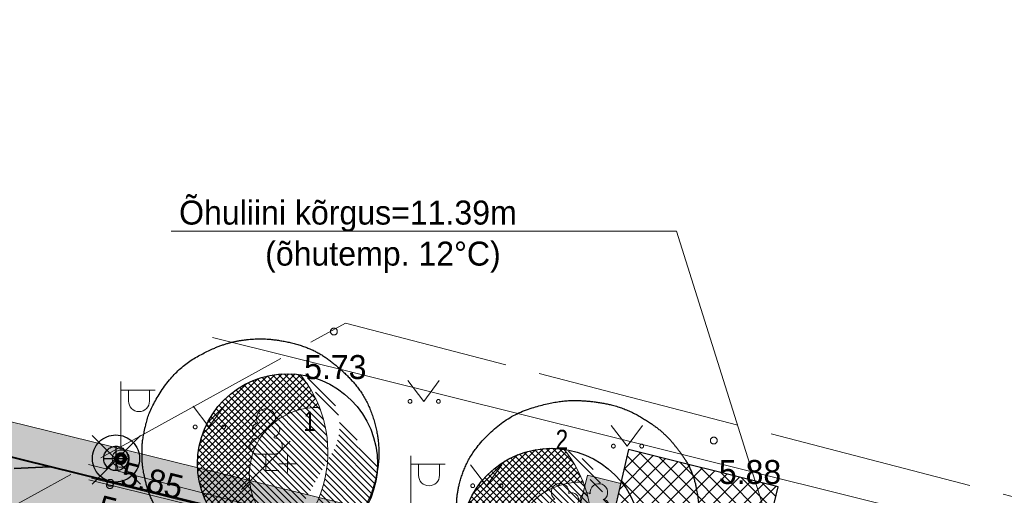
# Model space of a CAD drawing. Header units: metres. Extents: x 538891 to 1080079, y 6588829 to 13178720.
# Tile 548 of 656: x 539913 to 539942, y 6589326 to 6589340. Entities that reach past the tile are written whole.
import ezdxf

# ---------------------------------------------------------------- set-up
doc = ezdxf.new("R2010")
doc.units = ezdxf.units.M
doc.header["$LTSCALE"] = 0.4
doc.linetypes.add('TOOPIIR', pattern=[17.5, 15, -2.5])
for name, color, linetype in [('DENDRO', 7, 'Continuous'), ('GEO', 7, 'Continuous'), ('KOLDE PST', 7, 'Continuous')]:
    doc.layers.add(name, color=color, linetype=linetype)
doc.styles.add('Arial Narrow', font='ARIALN.TTF')
doc.styles.add('HK Explorer Book', font='txt')
doc.linetypes.add('-SK-', pattern='A,25,-0.25,-5.975415,["SK",HK Explorer Book,S=3.5,R=0,X=-5.975415,Y=-1.75],-1.274585,25,-7.5', length=65)
doc.linetypes.add('MP_KBL', pattern='A,0,[1,MP_KBL.shx,S=1,R=0,X=0,Y=-0.5],-18.999', length=18.999)

# ---------------------------------------------------------------- blocks, each defined once
blk = doc.blocks.new('#9_019061_PP_TL (2D)')
at = {"linetype": 'Continuous', "lineweight": 0, "true_color": 0xffdf7f}
blk.add_hatch(color=41, dxfattribs=at).paths.add_polyline_path([(540078.003, 6589286.742), (539977.647, 6589311.778), (539969.908, 6589313.555), (539852.414, 6589342.431), (539846.47, 6589343.924), (539792.574, 6589357.385), (539787.216, 6589358.722), (539640.499, 6589395.8), (539628.265, 6589398.679), (539563.853, 6589414.964), (539555.977, 6589416.819), (539478.729, 6589436.237), (539478.412, 6589434.976), (539555.642, 6589415.563), (539563.534, 6589413.704), (539630.826, 6589396.691), (539632.563, 6589396.291), (539640.055, 6589394.571), (539786.85, 6589357.474), (539792.259, 6589356.124), (539846.155, 6589342.663), (539852.104, 6589341.168), (539969.597, 6589312.292), (539977.344, 6589310.514), (540019.725, 6589299.941), (540032.932, 6589296.647), (540077.689, 6589285.481), (540077.696, 6589285.479)])
at = {"color": 5, "linetype": 'Continuous', "lineweight": 40, "true_color": 0x0000ff}
blk.add_line((539875.665, 6589336.716), (539930.209, 6589323.311), dxfattribs=at)
at = {"color": 41, "linetype": 'Continuous', "lineweight": 9, "true_color": 0xffdf7f, "flags": 128}
blk.add_lwpolyline([(539640.055, 6589394.571), (539786.85, 6589357.474), (539792.259, 6589356.124), (539846.155, 6589342.663), (539852.104, 6589341.168), (539969.597, 6589312.292), (539977.344, 6589310.514), (540019.725, 6589299.941), (540032.932, 6589296.647), (540077.689, 6589285.481), (540077.696, 6589285.479), (540078.003, 6589286.742), (539977.647, 6589311.778), (539969.908, 6589313.555), (539852.414, 6589342.431), (539846.47, 6589343.924), (539792.574, 6589357.385), (539787.216, 6589358.722), (539640.499, 6589395.8)], dxfattribs=at)
at = {"color": 5, "linetype": 'Continuous', "lineweight": 35, "true_color": 0x0000ff, "flags": 128}
blk.add_lwpolyline([(539914.413, 6589327.193), (539914.381, 6589327.192), (539914.374, 6589327.192), (539914.363, 6589327.191), (539913.332, 6589327.141)], dxfattribs=at)
blk = doc.blocks.new('KOLDE PST TL')
at = {"color": 7}
blk.add_blockref('#9_019061_PP_TL (2D)', (0, 0), dxfattribs=at)
blk = doc.blocks.new('#13_Kolde pst HP -xref$0$likvideeritav')
at = {"color": 1, "linetype": 'Continuous', "lineweight": 25, "true_color": 0xff0000}
for p, q in [((0.707, -0.707), (-0.707, 0.707)), ((0.707, 0.707), (-0.707, -0.707))]:
    blk.add_line(p, q, dxfattribs=at)
blk = doc.blocks.new('#13_Kolde pst HP -xref$0$puu 26')
at = {"linetype": 'Continuous', "lineweight": 5, "true_color": 0x5ec967}
h = blk.add_hatch(dxfattribs=at)
h.set_pattern_fill('#13_ANSI31', color=93, style=0, pattern_type=2)
h.set_pattern_definition([(135, (-218818.79068, -2639434.54431), (-0.0942926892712, -0.0942926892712), [])])
edge = h.paths.add_edge_path()
edge.add_arc((547044.584, 6598586.707), 3.57, -55.6186, 39.1739, ccw=False)
edge.add_line((547046.6, 6598583.76), (547048.295, 6598586.71))
edge.add_arc((547046.977, 6598587.468), 1.521, 330.115, 450)
edge.add_arc((547046.977, 6598586.361), 2.628, 90, 180)
edge.add_arc((547046.977, 6598586.361), 2.628, 180, 270)
edge.add_arc((547046.977, 6598586.361), 2.628, 270, 360)
edge.add_line((547049.605, 6598586.361), (547047.351, 6598588.962))
at = {"linetype": 'Continuous', "lineweight": 5, "true_color": 0x00cc66}
h = blk.add_hatch(dxfattribs=at)
h.set_pattern_fill('#13_ANSI31_1', color=112, style=0, pattern_type=2)
h.set_pattern_definition([(45, (-218818.79068, -2639434.54431), (-0.0942926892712, 0.0942926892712), [])])
edge = h.paths.add_edge_path()
edge.add_arc((547044.584, 6598586.707), 3.57, 21.2491, 39.1739)
edge.add_arc((547046.977, 6598586.361), 2.628, 81.8007, 180)
edge.add_arc((547046.977, 6598586.361), 2.628, 180, 261.7546)
edge.add_arc((547044.584, 6598586.707), 3.57, 304.3814, 315.4139)
edge.add_arc((547047.826, 6598586.037), 1.965, 168.3315, 249.1605, ccw=False)
edge.add_arc((547047.826, 6598586.037), 1.965, 87.5025, 168.3315, ccw=False)
at = {"color": 114, "linetype": 'Continuous', "lineweight": 5, "true_color": 0x00994c}
for p, q in [((547046.977, 6598586.107), (547046.977, 6598586.615)), ((547046.723, 6598586.361), (547047.231, 6598586.361))]:
    blk.add_line(p, q, dxfattribs=at)
at = {"color": 13, "linetype": 'Continuous', "lineweight": 30, "true_color": 0xd8524f, "flags": 128}
blk.add_lwpolyline([(547049.605, 6598586.361), (547049.592, 6598586.103), (547049.554, 6598585.848), (547049.491, 6598585.598), (547049.405, 6598585.355), (547049.294, 6598585.122), (547049.162, 6598584.901), (547049.008, 6598584.694), (547048.835, 6598584.503), (547048.644, 6598584.329), (547048.437, 6598584.176), (547048.215, 6598584.043), (547047.982, 6598583.933), (547047.74, 6598583.846), (547047.489, 6598583.783), (547047.234, 6598583.746), (547046.977, 6598583.733), (547046.719, 6598583.746), (547046.464, 6598583.783), (547046.214, 6598583.846), (547045.971, 6598583.933), (547045.738, 6598584.043), (547045.517, 6598584.176), (547045.31, 6598584.329), (547045.118, 6598584.503), (547044.945, 6598584.694), (547044.792, 6598584.901), (547044.659, 6598585.122), (547044.549, 6598585.355), (547044.462, 6598585.598), (547044.399, 6598585.848), (547044.361, 6598586.103), (547044.349, 6598586.361), (547044.361, 6598586.618), (547044.399, 6598586.873), (547044.462, 6598587.124), (547044.549, 6598587.366), (547044.659, 6598587.6), (547044.792, 6598587.821), (547044.945, 6598588.028), (547045.118, 6598588.219), (547045.31, 6598588.392), (547045.517, 6598588.546), (547045.738, 6598588.678), (547045.971, 6598588.789), (547046.214, 6598588.876), (547046.464, 6598588.938), (547046.719, 6598588.976), (547046.977, 6598588.989), (547047.234, 6598588.976), (547047.489, 6598588.938), (547047.74, 6598588.876), (547047.982, 6598588.789), (547048.215, 6598588.678), (547048.437, 6598588.546), (547048.644, 6598588.392), (547048.835, 6598588.219), (547049.008, 6598588.028), (547049.162, 6598587.821), (547049.294, 6598587.6), (547049.405, 6598587.366), (547049.491, 6598587.124), (547049.554, 6598586.873), (547049.592, 6598586.618)], close=True, dxfattribs=at)
at = {"color": 112, "linetype": 'Continuous', "lineweight": 5, "true_color": 0x00cc66, "flags": 128}
for points in [[(547046.6, 6598583.76, 0.209805), (547048.117, 6598586.196, 0.209805), (547047.351, 6598588.962)], [(547047.911, 6598588.001, 0.368072), (547045.901, 6598586.435, 0.368072), (547047.126, 6598584.2)]]:
    blk.add_lwpolyline(points, format="xyb", dxfattribs=at)
blk = doc.blocks.new('#13_KOLDE TAIM (2D)')
at = {"linetype": 'Continuous', "lineweight": 0, "true_color": 0xc4f877}
blk.add_hatch(color=71, dxfattribs=at).paths.add_polyline_path([(539876.504, 6589340.13), (539877.475, 6589339.891), (539876.875, 6589337.449), (539929.477, 6589324.521), (539930.073, 6589326.949), (539931.048, 6589326.709), (539930.824, 6589325.734), (539930.806, 6589325.739), (539930.209, 6589323.311), (539875.665, 6589336.716), (539876.265, 6589339.158)])
at = {"linetype": 'Continuous', "lineweight": 5, "true_color": 0xcc9900}
h = blk.add_hatch(dxfattribs=at)
h.set_pattern_fill('#13_ANSI37', color=42, style=0, pattern_type=2)
h.set_pattern_definition([(45, (0, 0), (-0.224506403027, 0.224506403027), []), (135, (0, 0), (-0.224506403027, -0.224506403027), [])])
h.paths.add_polyline_path([(539935.176, 6589324.667), (539935.642, 6589326.612), (539931.276, 6589327.701), (539930.828, 6589325.751)])
at = {"color": 71, "linetype": 'Continuous', "lineweight": 5, "true_color": 0xc4f877, "flags": 128}
blk.add_lwpolyline([(539876.504, 6589340.13), (539877.475, 6589339.891), (539876.875, 6589337.449), (539929.477, 6589324.521), (539930.073, 6589326.949), (539931.048, 6589326.709), (539930.824, 6589325.734), (539930.806, 6589325.739), (539930.209, 6589323.311), (539875.665, 6589336.716), (539876.265, 6589339.158)], close=True, dxfattribs=at)
at = {"color": 42, "linetype": 'Continuous', "lineweight": 25, "true_color": 0xcc9900, "flags": 128}
blk.add_lwpolyline([(539935.176, 6589324.667), (539935.642, 6589326.612), (539931.276, 6589327.701), (539930.828, 6589325.751)], close=True, dxfattribs=at)
at = {"color": 92, "true_color": 0x00cc00}
for p in [(-7125.659, -9259.078), (-7117.961, -9261.256)]:
    blk.add_blockref('#13_Kolde pst HP -xref$0$puu 26', p, dxfattribs=at)
at = {"color": 1, "true_color": 0xff0000}
for p in [(539916.317, 6589327.396), (539920.685, 6589327.235)]:
    blk.add_blockref('#13_Kolde pst HP -xref$0$likvideeritav', p, dxfattribs=at)
blk = doc.blocks.new('Kolde pst Taim')
at = {"color": 13, "true_color": 0xff4646}
blk.add_blockref('#13_KOLDE TAIM (2D)', (0, 0), dxfattribs=at)
blk = doc.blocks.new('#15_Kolde pst ELV-3 (2D)')
at = {"color": 1, "linetype": 'Continuous', "lineweight": 25, "true_color": 0xff0000}
for p, q in [((539916.306, 6589327.793), (539916.306, 6589327.081)), ((539915.95, 6589327.437), (539916.662, 6589327.437))]:
    blk.add_line(p, q, dxfattribs=at)
at = {"color": 1, "linetype": 'Continuous', "lineweight": 25, "true_color": 0xff0000, "flags": 128}
for points in [[(539916.994, 6589327.437), (539916.991, 6589327.369), (539916.981, 6589327.303), (539916.964, 6589327.237), (539916.942, 6589327.174), (539916.913, 6589327.113), (539916.878, 6589327.055), (539916.838, 6589327), (539916.793, 6589326.95), (539916.743, 6589326.905), (539916.688, 6589326.865), (539916.63, 6589326.83), (539916.569, 6589326.801), (539916.506, 6589326.779), (539916.44, 6589326.762), (539916.374, 6589326.752), (539916.306, 6589326.749), (539916.239, 6589326.752), (539916.172, 6589326.762), (539916.107, 6589326.779), (539916.043, 6589326.801), (539915.982, 6589326.83), (539915.924, 6589326.865), (539915.87, 6589326.905), (539915.82, 6589326.95), (539915.775, 6589327), (539915.734, 6589327.055), (539915.7, 6589327.113), (539915.671, 6589327.174), (539915.648, 6589327.237), (539915.632, 6589327.303), (539915.622, 6589327.369), (539915.619, 6589327.437), (539915.622, 6589327.504), (539915.632, 6589327.571), (539915.648, 6589327.636), (539915.671, 6589327.7), (539915.7, 6589327.761), (539915.734, 6589327.819), (539915.775, 6589327.873), (539915.82, 6589327.923), (539915.87, 6589327.968), (539915.924, 6589328.009), (539915.982, 6589328.043), (539916.043, 6589328.072), (539916.107, 6589328.095), (539916.172, 6589328.111), (539916.239, 6589328.121), (539916.306, 6589328.124), (539916.374, 6589328.121), (539916.44, 6589328.111), (539916.506, 6589328.095), (539916.569, 6589328.072), (539916.63, 6589328.043), (539916.688, 6589328.009), (539916.743, 6589327.968), (539916.793, 6589327.923), (539916.838, 6589327.873), (539916.878, 6589327.819), (539916.913, 6589327.761), (539916.942, 6589327.7), (539916.964, 6589327.636), (539916.981, 6589327.571), (539916.991, 6589327.504)], [(539916.994, 6589327.437), (539916.991, 6589327.369), (539916.981, 6589327.303), (539916.964, 6589327.237), (539916.942, 6589327.174), (539916.913, 6589327.113), (539916.878, 6589327.055), (539916.838, 6589327), (539916.793, 6589326.95), (539916.743, 6589326.905), (539916.688, 6589326.865), (539916.63, 6589326.83), (539916.569, 6589326.801), (539916.506, 6589326.779), (539916.44, 6589326.762), (539916.374, 6589326.752), (539916.306, 6589326.749), (539916.239, 6589326.752), (539916.172, 6589326.762), (539916.107, 6589326.779), (539916.043, 6589326.801), (539915.982, 6589326.83), (539915.924, 6589326.865), (539915.87, 6589326.905), (539915.82, 6589326.95), (539915.775, 6589327), (539915.734, 6589327.055), (539915.7, 6589327.113), (539915.671, 6589327.174), (539915.648, 6589327.237), (539915.632, 6589327.303), (539915.622, 6589327.369), (539915.619, 6589327.437), (539915.622, 6589327.504), (539915.632, 6589327.571), (539915.648, 6589327.636), (539915.671, 6589327.7), (539915.7, 6589327.761), (539915.734, 6589327.819), (539915.775, 6589327.873), (539915.82, 6589327.923), (539915.87, 6589327.968), (539915.924, 6589328.009), (539915.982, 6589328.043), (539916.043, 6589328.072), (539916.107, 6589328.095), (539916.172, 6589328.111), (539916.239, 6589328.121), (539916.306, 6589328.124), (539916.374, 6589328.121), (539916.44, 6589328.111), (539916.506, 6589328.095), (539916.569, 6589328.072), (539916.63, 6589328.043), (539916.688, 6589328.009), (539916.743, 6589327.968), (539916.793, 6589327.923), (539916.838, 6589327.873), (539916.878, 6589327.819), (539916.913, 6589327.761), (539916.942, 6589327.7), (539916.964, 6589327.636), (539916.981, 6589327.571), (539916.991, 6589327.504)], [(539916.662, 6589327.437), (539916.66, 6589327.402), (539916.655, 6589327.367), (539916.647, 6589327.333), (539916.635, 6589327.301), (539916.62, 6589327.269), (539916.602, 6589327.239), (539916.581, 6589327.211), (539916.558, 6589327.185), (539916.532, 6589327.162), (539916.504, 6589327.141), (539916.474, 6589327.123), (539916.442, 6589327.108), (539916.41, 6589327.096), (539916.376, 6589327.088), (539916.341, 6589327.083), (539916.306, 6589327.081), (539916.271, 6589327.083), (539916.237, 6589327.088), (539916.203, 6589327.096), (539916.17, 6589327.108), (539916.139, 6589327.123), (539916.109, 6589327.141), (539916.08, 6589327.162), (539916.055, 6589327.185), (539916.031, 6589327.211), (539916.01, 6589327.239), (539915.992, 6589327.269), (539915.977, 6589327.301), (539915.966, 6589327.333), (539915.957, 6589327.367), (539915.952, 6589327.402), (539915.95, 6589327.437), (539915.952, 6589327.472), (539915.957, 6589327.506), (539915.966, 6589327.54), (539915.977, 6589327.573), (539915.992, 6589327.605), (539916.01, 6589327.634), (539916.031, 6589327.663), (539916.055, 6589327.688), (539916.08, 6589327.712), (539916.109, 6589327.733), (539916.139, 6589327.751), (539916.17, 6589327.766), (539916.203, 6589327.777), (539916.237, 6589327.786), (539916.271, 6589327.791), (539916.306, 6589327.793), (539916.341, 6589327.791), (539916.376, 6589327.786), (539916.41, 6589327.777), (539916.442, 6589327.766), (539916.474, 6589327.751), (539916.504, 6589327.733), (539916.532, 6589327.712), (539916.558, 6589327.688), (539916.581, 6589327.663), (539916.602, 6589327.634), (539916.62, 6589327.605), (539916.635, 6589327.573), (539916.647, 6589327.54), (539916.655, 6589327.506), (539916.66, 6589327.472)], [(539916.662, 6589327.437), (539916.66, 6589327.402), (539916.655, 6589327.367), (539916.647, 6589327.333), (539916.635, 6589327.301), (539916.62, 6589327.269), (539916.602, 6589327.239), (539916.581, 6589327.211), (539916.558, 6589327.185), (539916.532, 6589327.162), (539916.504, 6589327.141), (539916.474, 6589327.123), (539916.442, 6589327.108), (539916.41, 6589327.096), (539916.376, 6589327.088), (539916.341, 6589327.083), (539916.306, 6589327.081), (539916.271, 6589327.083), (539916.237, 6589327.088), (539916.203, 6589327.096), (539916.17, 6589327.108), (539916.139, 6589327.123), (539916.109, 6589327.141), (539916.08, 6589327.162), (539916.055, 6589327.185), (539916.031, 6589327.211), (539916.01, 6589327.239), (539915.992, 6589327.269), (539915.977, 6589327.301), (539915.966, 6589327.333), (539915.957, 6589327.367), (539915.952, 6589327.402), (539915.95, 6589327.437), (539915.952, 6589327.472), (539915.957, 6589327.506), (539915.966, 6589327.54), (539915.977, 6589327.573), (539915.992, 6589327.605), (539916.01, 6589327.634), (539916.031, 6589327.663), (539916.055, 6589327.688), (539916.08, 6589327.712), (539916.109, 6589327.733), (539916.139, 6589327.751), (539916.17, 6589327.766), (539916.203, 6589327.777), (539916.237, 6589327.786), (539916.271, 6589327.791), (539916.306, 6589327.793), (539916.341, 6589327.791), (539916.376, 6589327.786), (539916.41, 6589327.777), (539916.442, 6589327.766), (539916.474, 6589327.751), (539916.504, 6589327.733), (539916.532, 6589327.712), (539916.558, 6589327.688), (539916.581, 6589327.663), (539916.602, 6589327.634), (539916.62, 6589327.605), (539916.635, 6589327.573), (539916.647, 6589327.54), (539916.655, 6589327.506), (539916.66, 6589327.472)]]:
    blk.add_lwpolyline(points, close=True, dxfattribs=at)
blk = doc.blocks.new('Kolde pst EL')
at = {"color": 13, "true_color": 0xff4646}
blk.add_blockref('#15_Kolde pst ELV-3 (2D)', (0, 0), dxfattribs=at)
blk = doc.blocks.new('VAPOST')
at = {"color": 7, "linetype": 'Continuous', "lineweight": 9}
for p, q in [((0, 0.5), (0, 4.5)), ((0, 4), (2, 4)), ((0.453, 3.358), (0.453, 4)), ((1.679, 3.358), (1.679, 4))]:
    blk.add_line(p, q, dxfattribs=at)
blk.add_arc((1.066, 3.358), 0.613, 180, 0, dxfattribs=at)
blk = doc.blocks.new('MEPOST')
at = {"color": 7, "linetype": 'Continuous', "lineweight": 9, "flags": 128}
blk.add_lwpolyline([(0.5, 0), (0.498, -0.049), (0.49, -0.098), (0.478, -0.145), (0.462, -0.191), (0.441, -0.236), (0.416, -0.278), (0.387, -0.317), (0.354, -0.354), (0.317, -0.387), (0.278, -0.416), (0.236, -0.441), (0.191, -0.462), (0.145, -0.478), (0.098, -0.49), (0.049, -0.498), (0, -0.5), (-0.049, -0.498), (-0.098, -0.49), (-0.145, -0.478), (-0.191, -0.462), (-0.236, -0.441), (-0.278, -0.416), (-0.317, -0.387), (-0.354, -0.354), (-0.387, -0.317), (-0.416, -0.278), (-0.441, -0.236), (-0.462, -0.191), (-0.478, -0.145), (-0.49, -0.098), (-0.498, -0.049), (-0.5, 0), (-0.498, 0.049), (-0.49, 0.098), (-0.478, 0.145), (-0.462, 0.191), (-0.441, 0.236), (-0.416, 0.278), (-0.387, 0.317), (-0.354, 0.354), (-0.317, 0.387), (-0.278, 0.416), (-0.236, 0.441), (-0.191, 0.462), (-0.145, 0.478), (-0.098, 0.49), (-0.049, 0.498), (0, 0.5), (0.049, 0.498), (0.098, 0.49), (0.145, 0.478), (0.191, 0.462), (0.236, 0.441), (0.278, 0.416), (0.317, 0.387), (0.354, 0.354), (0.387, 0.317), (0.416, 0.278), (0.441, 0.236), (0.462, 0.191), (0.478, 0.145), (0.49, 0.098), (0.498, 0.049)], close=True, dxfattribs=at)
at = {"color": 252, "linetype": 'Continuous', "lineweight": 120, "true_color": 0x888888, "flags": 128}
blk.add_lwpolyline([(-0.25, 0, 0.414214), (0, -0.25, 0.414214), (0.25, 0, 0.414214), (0, 0.25, 0.414214)], format="xyb", close=True, dxfattribs=at)
blk = doc.blocks.new('LEHTP1')
at = {"color": 252, "linetype": 'Continuous', "lineweight": 9, "true_color": 0x888888}
for p, q in [((-0.48, 1.96), (-0.48, 1.9)), ((0.48, 1.96), (0.48, 1.9)), ((0.48, 0.95), (-0.48, 0.95)), ((0, 0), (0, 0.95)), ((0.76, 0), (0, 0))]:
    blk.add_line(p, q, dxfattribs=at)
for centre, radius, start, end in [((0, 3.04), 0.554, 332.5799, 207.4201), ((-0.38, 2.375), 0.425, 105.2441, 257.07903), ((0.38, 2.375), 0.425, 282.92097, 74.7559), ((-0.475, 1.425), 0.475, 90.00001, 270), ((0.475, 1.425), 0.475, 270, 89.99999)]:
    blk.add_arc(centre, radius, start, end, dxfattribs=at)
blk = doc.blocks.new('LEHTP2')
at = {"color": 252, "linetype": 'Continuous', "lineweight": 9, "true_color": 0x888888}
for p, q in [((-0.17, 1.98), (-0.2, 2.05)), ((0.2, 1.97), (0.23, 2.05)), ((-1.23, 1.56), (-1.26, 1.64)), ((1.25, 1.54), (1.28, 1.62)), ((-0.88, 0.67), (0.01, 1.02)), ((0, 0), (-0.35, 0.88)), ((0, 0), (0.36, 0.88)), ((0.01, 1.02), (0.89, 0.66)), ((0.76, 0), (0, 0))]:
    blk.add_line(p, q, dxfattribs=at)
at = {"color": 252, "linetype": 'Continuous', "lineweight": 9, "true_color": 0x888888, "flags": 128}
blk.add_lwpolyline([(0.01, 2.01), (-0.03, 1.86), (-0.03, 1.82), (-0.01, 1.76), (0.03, 1.69), (0.04, 1.65), (0.01, 1.58), (-0.04, 1.48), (-0.05, 1.43), (-0.04, 1.4), (-0.02, 1.34), (0.05, 1.22), (0.06, 1.18), (0.05, 1.14), (0.02, 1.07), (0.01, 1.02)], dxfattribs=at)
at = {"color": 252, "linetype": 'Continuous', "lineweight": 9, "true_color": 0x888888}
for centre, radius, start, end in [((-1.114, 2.828), 0.512, 111.50269, 232.51731), ((-1.114, 2.828), 0.512, 350.48556, 111.50017), ((1.158, 2.811), 0.512, 67.6168, 188.63142), ((1.158, 2.811), 0.512, 306.59966, 67.61428), ((-1.312, 2.036), 0.403, 106.29791, 277.86841), ((-0.429, 2.384), 0.403, 305.13446, 116.70496), ((0.465, 2.377), 0.403, 62.41201, 233.98252), ((1.344, 2.015), 0.403, 261.24856, 72.81907), ((0.008, 1.535), 0.475, 66.76552, 111.50149), ((-1.053, 1.117), 0.475, 111.50143, 291.50036), ((1.07, 1.101), 0.475, 247.61661, 67.61554)]:
    blk.add_arc(centre, radius, start, end, dxfattribs=at)
blk = doc.blocks.new('MURU')
at = {"color": 7, "linetype": 'Continuous', "lineweight": 9}
for p, q in [((-0.927, 1.213), (0, 0)), ((0, 0), (0.891, 1.213))]:
    blk.add_line(p, q, dxfattribs=at)
for points in [[(-0.908, 0.028), (-0.901, 0.057), (-0.859, 0.099), (-0.802, 0.114), (-0.745, 0.099), (-0.703, 0.057), (-0.688, 0), (-0.703, -0.057), (-0.745, -0.099), (-0.802, -0.114), (-0.859, -0.099), (-0.901, -0.057), (-0.916, 0), (-0.908, 0.028)], [(0.749, 0.028), (0.757, 0.057), (0.799, 0.099), (0.856, 0.114), (0.912, 0.099), (0.954, 0.057), (0.969, 0), (0.954, -0.057), (0.912, -0.099), (0.856, -0.114), (0.799, -0.099), (0.757, -0.057), (0.742, 0), (0.749, 0.028)]]:
    blk.add_open_spline(points, degree=2, dxfattribs=at)

msp = doc.modelspace()

# ---------------------------------------------------------------- linework, layer by layer
at = {"layer": 'DENDRO', "color": 82, "linetype": 'Continuous', "lineweight": 25, "true_color": 0x33cc00}
for points, knots in [([(539923.9839, 6589327.5913), (539923.9839, 6589327.6182), (539923.9839, 6589327.6451), (539923.9784, 6589328.1486), (539923.6065, 6589329.2507), (539922.8752, 6589330.0694), (539922.047, 6589330.6527), (539920.9762, 6589330.9278), (539920.0767, 6589330.9275), (539919.2219, 6589330.7089), (539918.1146, 6589330.0939), (539917.3123, 6589328.9551), (539917.0809, 6589328.0331), (539917.0682, 6589327.5913), (539917.0787, 6589327.1481), (539917.3068, 6589326.221), (539917.9127, 6589325.378), (539918.6344, 6589324.7335), (539919.6393, 6589324.3382), (539920.5275, 6589324.2265), (539921.4156, 6589324.3387), (539922.6295, 6589324.8312), (539923.6022, 6589325.9409), (539923.9744, 6589327.0352), (539923.9839, 6589327.5374), (539923.9839, 6589327.5643), (539923.9839, 6589327.5913)], [0, 0, 0, 0.0025317, 0.0025317, 0.0499093, 0.097287, 0.1446646, 0.1920422, 0.2394199, 0.2867975, 0.3341751, 0.3815527, 0.4289304, 0.476308, 0.5236856, 0.5710633, 0.6184409, 0.6658185, 0.7131962, 0.7605738, 0.8079514, 0.855329, 0.9027067, 0.9500843, 0.9974619, 0.9974619, 1, 1, 1]), ([(539926.2584, 6589326.1849), (539926.2571, 6589326.1597), (539926.2557, 6589326.1345), (539926.2361, 6589325.6622), (539926.5604, 6589324.609), (539927.2655, 6589323.802), (539928.0813, 6589323.2101), (539929.16, 6589322.894), (539930.0777, 6589322.8452), (539930.9608, 6589323.0036), (539932.1213, 6589323.5196), (539932.9968, 6589324.5433), (539933.279, 6589325.3948), (539933.314, 6589325.8083), (539933.3255, 6589326.2241), (539933.1392, 6589327.1055), (539932.5632, 6589327.9286), (539932.0024, 6589328.4376), (539931.0813, 6589328.9569), (539929.9531, 6589329.1502), (539929.0414, 6589329.0934), (539927.7783, 6589328.698), (539926.7304, 6589327.7109), (539926.2959, 6589326.7055), (539926.2611, 6589326.2353), (539926.2597, 6589326.2101), (539926.2584, 6589326.1849)], [0, 0, 0, 0.0025317, 0.0025317, 0.0499093, 0.097287, 0.1446646, 0.1920422, 0.2394199, 0.2867975, 0.3341751, 0.3815528, 0.4289304, 0.476308, 0.5236857, 0.5710633, 0.6184409, 0.6658186, 0.7131962, 0.7605738, 0.8079515, 0.8553291, 0.9027067, 0.9500844, 0.997462, 0.997462, 1, 1, 1])]:
    msp.add_open_spline(points, degree=2, knots=knots, dxfattribs=at)
at = {"layer": 'DENDRO', "color": 5, "linetype": 'Continuous', "lineweight": 25, "true_color": 0x0000ff}
msp.add_open_spline([(539904.4373, 6589321.5838), (539904.3342, 6589322.9083), (539905.4686, 6589325.3219), (539907.6398, 6589326.8535), (539910.266, 6589327.0926), (539912.6435, 6589325.9752), (539914.1353, 6589323.8006), (539914.3416, 6589321.1516), (539913.2072, 6589318.738), (539911.036, 6589317.2064), (539908.4098, 6589316.9673), (539906.0323, 6589318.0848), (539904.5405, 6589320.2593), (539904.4373, 6589321.5838)], degree=2, dxfattribs=at)
msp.add_open_spline([(539911.4547, 6589326.5339), (539911.4178, 6589326.5513), (539911.3808, 6589326.5686), (539910.6844, 6589326.8874), (539908.9138, 6589327.0798), (539907.3173, 6589326.569), (539906.2776, 6589325.9293), (539904.8993, 6589324.4871), (539904.4127, 6589322.5382), (539904.4718, 6589320.6187), (539905.4991, 6589318.7503), (539906.6205, 6589317.8266), (539907.6383, 6589317.2926), (539909.2688, 6589316.969), (539910.825, 6589317.2833), (539912.4598, 6589318.0262), (539913.6616, 6589319.6277), (539914.1486, 6589320.873), (539914.3421, 6589322.8421), (539913.4798, 6589324.9268), (539912.2137, 6589326.1615), (539911.5287, 6589326.4991), (539911.4917, 6589326.5165), (539911.4547, 6589326.5339)], degree=2, knots=[0, 0, 0, 0.0029458, 0.0029458, 0.0581735, 0.1134013, 0.1686291, 0.2238569, 0.2790847, 0.3343125, 0.3895403, 0.4447681, 0.4999959, 0.5552236, 0.6104514, 0.6656792, 0.720907, 0.7761348, 0.8313626, 0.8865904, 0.9418182, 0.997046, 0.997046, 1, 1, 1], dxfattribs=at)
at = {"layer": 'GEO', "color": 8, "linetype": 'Continuous', "lineweight": 9, "true_color": 0x7d7d7d}
for p in [(539917.9177, 6589334.0737), (539939.256, 6589313.198)]:
    msp.add_line(p, (539932.6759, 6589334.0737), dxfattribs=at)
at = {"layer": 'GEO', "color": 8, "linetype": 'TOOPIIR', "lineweight": 9, "true_color": 0x7d7d7d, "flags": 128}
msp.add_lwpolyline([(540009.728, 6589274.9396), (540007.9291, 6589283.6289), (539999.961, 6589296.693), (539999.0028, 6589310.4914), (539982.048, 6589315.103), (539968.23, 6589319.624), (539923.0062, 6589331.3898), (539909.1598, 6589323.7597), (539879.4137, 6589305.7855), (539866.718, 6589299.632), (539825.489, 6589273.6106), (539801.0362, 6589257.5566), (539784.2601, 6589247.5892), (539791.917, 6589237.292), (539811.1602, 6589201.8497), (539830.4327, 6589165.9875), (539829.9209, 6589164.7033), (539851.006, 6589125.569), (539858.994, 6589114.02), (539868.46, 6589099.0162), (539872.4814, 6589092.3517), (539891.371, 6589065.8965), (539936.7409, 6588993.1706), (540012.911, 6589042.2881), (540056.8358, 6589068.4128), (540079.5427, 6589082.4151), (540055.254, 6589125.2135), (540035.056, 6589162.5293), (540031.7637, 6589169.1877), (540025.659, 6589166.0347), (540017.2916, 6589182.4141), (540021.5537, 6589185.0254), (540011.9445, 6589204.4642), (539991.9088, 6589243.8962), (540003.1152, 6589249.6375), (540014.0907, 6589246.6002), (540015.6053, 6589252.8138), (540016.6856, 6589258.0436), (540013.746, 6589258.7749), (540014.554, 6589261.666), (540015.7891, 6589267.0477), (540013.1293, 6589268.0319), (540010.9042, 6589270.1926)], close=True, dxfattribs=at)
at = {"layer": 'GEO', "color": 8, "linetype": 'Continuous', "lineweight": 9, "true_color": 0x7d7d7d, "flags": 128}
for points in [[(539922.77, 6589331.142), (539922.7695, 6589331.1322), (539922.7681, 6589331.1225), (539922.7657, 6589331.113), (539922.7624, 6589331.1037), (539922.7582, 6589331.0949), (539922.7531, 6589331.0864), (539922.7473, 6589331.0786), (539922.7407, 6589331.0713), (539922.7334, 6589331.0647), (539922.7256, 6589331.0589), (539922.7171, 6589331.0538), (539922.7083, 6589331.0496), (539922.699, 6589331.0463), (539922.6895, 6589331.0439), (539922.6798, 6589331.0425), (539922.67, 6589331.042), (539922.6602, 6589331.0425), (539922.6505, 6589331.0439), (539922.641, 6589331.0463), (539922.6317, 6589331.0496), (539922.6229, 6589331.0538), (539922.6144, 6589331.0589), (539922.6066, 6589331.0647), (539922.5993, 6589331.0713), (539922.5927, 6589331.0786), (539922.5869, 6589331.0864), (539922.5818, 6589331.0949), (539922.5776, 6589331.1037), (539922.5743, 6589331.113), (539922.5719, 6589331.1225), (539922.5705, 6589331.1322), (539922.57, 6589331.142), (539922.5705, 6589331.1518), (539922.5719, 6589331.1615), (539922.5743, 6589331.171), (539922.5776, 6589331.1803), (539922.5818, 6589331.1891), (539922.5869, 6589331.1976), (539922.5927, 6589331.2054), (539922.5993, 6589331.2127), (539922.6066, 6589331.2193), (539922.6144, 6589331.2251), (539922.6229, 6589331.2302), (539922.6317, 6589331.2344), (539922.641, 6589331.2377), (539922.6505, 6589331.2401), (539922.6602, 6589331.2415), (539922.67, 6589331.242), (539922.6798, 6589331.2415), (539922.6895, 6589331.2401), (539922.699, 6589331.2377), (539922.7083, 6589331.2344), (539922.7171, 6589331.2302), (539922.7256, 6589331.2251), (539922.7334, 6589331.2193), (539922.7407, 6589331.2127), (539922.7473, 6589331.2054), (539922.7531, 6589331.1976), (539922.7582, 6589331.1891), (539922.7624, 6589331.1803), (539922.7657, 6589331.171), (539922.7681, 6589331.1615), (539922.7695, 6589331.1518)], [(539933.865, 6589327.959), (539933.8645, 6589327.9492), (539933.8631, 6589327.9395), (539933.8607, 6589327.93), (539933.8574, 6589327.9207), (539933.8532, 6589327.9119), (539933.8481, 6589327.9034), (539933.8423, 6589327.8956), (539933.8357, 6589327.8883), (539933.8284, 6589327.8817), (539933.8206, 6589327.8759), (539933.8121, 6589327.8708), (539933.8033, 6589327.8666), (539933.794, 6589327.8633), (539933.7845, 6589327.8609), (539933.7748, 6589327.8595), (539933.765, 6589327.859), (539933.7552, 6589327.8595), (539933.7455, 6589327.8609), (539933.736, 6589327.8633), (539933.7267, 6589327.8666), (539933.7179, 6589327.8708), (539933.7094, 6589327.8759), (539933.7016, 6589327.8817), (539933.6943, 6589327.8883), (539933.6877, 6589327.8956), (539933.6819, 6589327.9034), (539933.6768, 6589327.9119), (539933.6726, 6589327.9207), (539933.6693, 6589327.93), (539933.6669, 6589327.9395), (539933.6655, 6589327.9492), (539933.665, 6589327.959), (539933.6655, 6589327.9688), (539933.6669, 6589327.9785), (539933.6693, 6589327.988), (539933.6726, 6589327.9973), (539933.6768, 6589328.0061), (539933.6819, 6589328.0146), (539933.6877, 6589328.0224), (539933.6943, 6589328.0297), (539933.7016, 6589328.0363), (539933.7094, 6589328.0421), (539933.7179, 6589328.0472), (539933.7267, 6589328.0514), (539933.736, 6589328.0547), (539933.7455, 6589328.0571), (539933.7552, 6589328.0585), (539933.765, 6589328.059), (539933.7748, 6589328.0585), (539933.7845, 6589328.0571), (539933.794, 6589328.0547), (539933.8033, 6589328.0514), (539933.8121, 6589328.0472), (539933.8206, 6589328.0421), (539933.8284, 6589328.0363), (539933.8357, 6589328.0297), (539933.8423, 6589328.0224), (539933.8481, 6589328.0146), (539933.8532, 6589328.0061), (539933.8574, 6589327.9973), (539933.8607, 6589327.988), (539933.8631, 6589327.9785), (539933.8645, 6589327.9688)], [(539916.229, 6589326.657), (539916.2285, 6589326.6472), (539916.2271, 6589326.6375), (539916.2247, 6589326.628), (539916.2214, 6589326.6187), (539916.2172, 6589326.6099), (539916.2121, 6589326.6014), (539916.2063, 6589326.5936), (539916.1997, 6589326.5863), (539916.1924, 6589326.5797), (539916.1846, 6589326.5739), (539916.1761, 6589326.5688), (539916.1673, 6589326.5646), (539916.158, 6589326.5613), (539916.1485, 6589326.5589), (539916.1388, 6589326.5575), (539916.129, 6589326.557), (539916.1192, 6589326.5575), (539916.1095, 6589326.5589), (539916.1, 6589326.5613), (539916.0907, 6589326.5646), (539916.0819, 6589326.5688), (539916.0734, 6589326.5739), (539916.0656, 6589326.5797), (539916.0583, 6589326.5863), (539916.0517, 6589326.5936), (539916.0459, 6589326.6014), (539916.0408, 6589326.6099), (539916.0366, 6589326.6187), (539916.0333, 6589326.628), (539916.0309, 6589326.6375), (539916.0295, 6589326.6472), (539916.029, 6589326.657), (539916.0295, 6589326.6668), (539916.0309, 6589326.6765), (539916.0333, 6589326.686), (539916.0366, 6589326.6953), (539916.0408, 6589326.7041), (539916.0459, 6589326.7126), (539916.0517, 6589326.7204), (539916.0583, 6589326.7277), (539916.0656, 6589326.7343), (539916.0734, 6589326.7401), (539916.0819, 6589326.7452), (539916.0907, 6589326.7494), (539916.1, 6589326.7527), (539916.1095, 6589326.7551), (539916.1192, 6589326.7565), (539916.129, 6589326.757), (539916.1388, 6589326.7565), (539916.1485, 6589326.7551), (539916.158, 6589326.7527), (539916.1673, 6589326.7494), (539916.1761, 6589326.7452), (539916.1846, 6589326.7401), (539916.1924, 6589326.7343), (539916.1997, 6589326.7277), (539916.2063, 6589326.7204), (539916.2121, 6589326.7126), (539916.2172, 6589326.7041), (539916.2214, 6589326.6953), (539916.2247, 6589326.686), (539916.2271, 6589326.6765), (539916.2285, 6589326.6668)], [(539916.241, 6589326.725), (539916.2405, 6589326.7152), (539916.2391, 6589326.7055), (539916.2367, 6589326.696), (539916.2334, 6589326.6867), (539916.2292, 6589326.6779), (539916.2241, 6589326.6694), (539916.2183, 6589326.6616), (539916.2117, 6589326.6543), (539916.2044, 6589326.6477), (539916.1966, 6589326.6419), (539916.1881, 6589326.6368), (539916.1793, 6589326.6326), (539916.17, 6589326.6293), (539916.1605, 6589326.6269), (539916.1508, 6589326.6255), (539916.141, 6589326.625), (539916.1312, 6589326.6255), (539916.1215, 6589326.6269), (539916.112, 6589326.6293), (539916.1027, 6589326.6326), (539916.0939, 6589326.6368), (539916.0854, 6589326.6419), (539916.0776, 6589326.6477), (539916.0703, 6589326.6543), (539916.0637, 6589326.6616), (539916.0579, 6589326.6694), (539916.0528, 6589326.6779), (539916.0486, 6589326.6867), (539916.0453, 6589326.696), (539916.0429, 6589326.7055), (539916.0415, 6589326.7152), (539916.041, 6589326.725), (539916.0415, 6589326.7348), (539916.0429, 6589326.7445), (539916.0453, 6589326.754), (539916.0486, 6589326.7633), (539916.0528, 6589326.7721), (539916.0579, 6589326.7806), (539916.0637, 6589326.7884), (539916.0703, 6589326.7957), (539916.0776, 6589326.8023), (539916.0854, 6589326.8081), (539916.0939, 6589326.8132), (539916.1027, 6589326.8174), (539916.112, 6589326.8207), (539916.1215, 6589326.8231), (539916.1312, 6589326.8245), (539916.141, 6589326.825), (539916.1508, 6589326.8245), (539916.1605, 6589326.8231), (539916.17, 6589326.8207), (539916.1793, 6589326.8174), (539916.1881, 6589326.8132), (539916.1966, 6589326.8081), (539916.2044, 6589326.8023), (539916.2117, 6589326.7957), (539916.2183, 6589326.7884), (539916.2241, 6589326.7806), (539916.2292, 6589326.7721), (539916.2334, 6589326.7633), (539916.2367, 6589326.754), (539916.2391, 6589326.7445), (539916.2405, 6589326.7348)]]:
    msp.add_lwpolyline(points, close=True, dxfattribs=at)
at = {"layer": 'GEO', "color": 8, "linetype": '-SK-', "lineweight": 9, "true_color": 0x7d7d7d, "flags": 128}
msp.add_lwpolyline([(539919.1256, 6589330.9677), (539946.5376, 6589324.1496), (539970.5113, 6589318.8776)], dxfattribs=at)
at = {"layer": 'GEO', "color": 8, "linetype": 'MP_KBL', "lineweight": 9, "true_color": 0x7d7d7d, "flags": 128}
msp.add_lwpolyline([(539915.5066, 6589327.2572), (539916.0137, 6589327.1327), (539916.3059, 6589327.4391), (539916.3696, 6589327.0608), (539924.6243, 6589324.9448), (539924.879, 6589325.31), (539924.9148, 6589324.9092), (539933.8158, 6589322.7326), (539934.0197, 6589322.987), (539934.1085, 6589322.657), (539942.164, 6589320.6878), (539942.4607, 6589321.0118), (539942.5589, 6589320.6469), (539953.176, 6589318.009), (539953.644, 6589318.2668), (539953.768, 6589317.785), (539962.345, 6589315.292), (539966.933, 6589314.874), (539967.0687, 6589314.9425), (539967.485, 6589314.685), (539968.943, 6589314.334), (539969.108, 6589314.378), (539977.703, 6589312.185), (539984.117, 6589310.762), (539985.8157, 6589310.2981), (539986.336, 6589310.006), (539986.608, 6589309.734), (539993.526, 6589308.402), (539999.2458, 6589306.9919)], dxfattribs=at)
at = {"layer": 'GEO', "color": 8, "linetype": 'Continuous', "lineweight": 9, "true_color": 0x7d7d7d, "flags": 128}
for points in [[(539969.77, 6589313.417), (539963.785, 6589314.882), (539953.323, 6589317.487), (539942.792, 6589320.055), (539933.365, 6589322.409), (539933.618, 6589323.379), (539930.699, 6589324.099), (539930.462, 6589323.122), (539925.867, 6589324.256), (539915.5146, 6589326.8085)], [(539969.7864, 6589313.4841), (539963.8016, 6589314.949), (539953.3395, 6589317.554), (539942.8085, 6589320.122), (539933.443, 6589322.465), (539933.692, 6589323.438), (539930.641, 6589324.192), (539930.423, 6589323.2), (539925.887, 6589324.322), (539915.5976, 6589326.859)]]:
    msp.add_lwpolyline(points, dxfattribs=at)

# ---------------------------------------------------------------- block references
at = {"layer": 'GEO', "color": 8, "true_color": 0x7d7d7d, "xscale": 0.5, "yscale": 0.5, "zscale": 0.5}
for name, p in [('VAPOST', (539916.4476, 6589327.4316)), ('MURU', (539925.296, 6589329.1023)), ('MURU', (539919.0215, 6589328.356)), ('LEHTP1', (539920.688, 6589327.088)), ('MURU', (539931.2344, 6589327.7962)), ('MEPOST', (539916.4476, 6589327.4316)), ('VAPOST', (539924.916, 6589325.2655)), ('MURU', (539927.1261, 6589326.6394)), ('LEHTP2', (539929.832, 6589325.041))]:
    msp.add_blockref(name, p, dxfattribs=at)
at = {"layer": 'KOLDE PST', "color": 7}
for name in ['KOLDE PST TL', 'Kolde pst Taim', 'Kolde pst EL']:
    msp.add_blockref(name, (0, 0), dxfattribs=at)

# ---------------------------------------------------------------- texts
at = {"layer": 'DENDRO', "color": 250, "true_color": 0x333333, "char_height": 0.5708, "attachment_point": 1, "line_spacing_factor": 2.63829, "style": 'Arial Narrow'}
for s, insert, width in [('1', (539921.7792, 6589328.8052), 0.700412), ('2', (539929.1476, 6589328.2734), 1.008595)]:
    msp.add_mtext(s, dxfattribs=dict(at, insert=insert, width=width))
at = {"layer": 'GEO', "color": 8, "true_color": 0x7d7d7d, "char_height": 0.7, "attachment_point": 7, "line_spacing_factor": 0.25, "style": 'HK Explorer Book'}
for s, insert in [('Õhuliini kõrgus=11.39m', (539918.151, 6589334.0521)), ('(õhutemp. 12°C)', (539920.6644, 6589332.8542)), (' 5.73', (539921.5416, 6589329.744)), (' 5.88', (539933.6516, 6589326.6805))]:
    msp.add_mtext(s, dxfattribs=dict(at, insert=insert))
for s, insert, rotation in [(' 5.85', (539916.141, 6589326.725), 346.07236), (' 5.88', (539915.4663, 6589325.749), 345.95385)]:
    msp.add_mtext(s, dxfattribs=dict(at, insert=insert, rotation=rotation))

doc.saveas('drawing.dxf')
